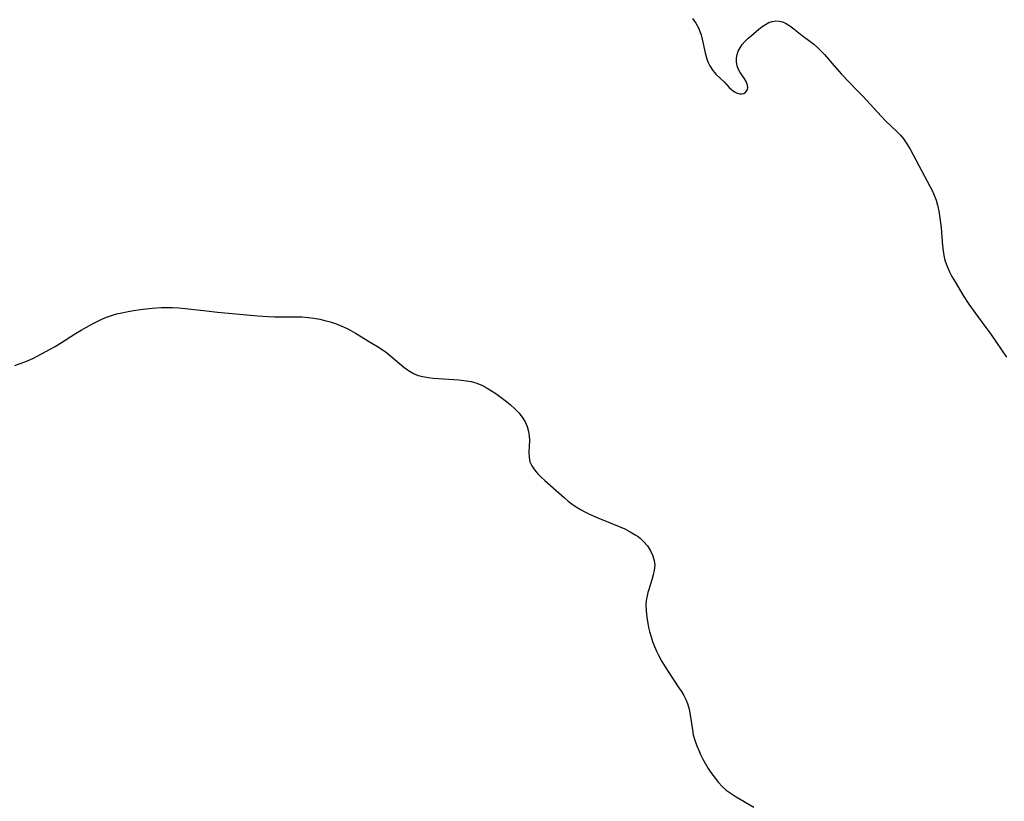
# Model space of a CAD drawing. Header units: metres. Extents: x 1073367 to 1082519, y 1569854 to 1574957.
# Tile 472 of 656: x 1078783 to 1079074, y 1572114 to 1572345. Entities that reach past the tile are written whole.
import ezdxf

# ---------------------------------------------------------------- set-up
doc = ezdxf.new("R2010")
doc.units = ezdxf.units.M
doc.layers.add('CGG_CurvaNivelLidar_v1', color=253, linetype='Continuous', lineweight=30)

msp = doc.modelspace()

# ---------------------------------------------------------------- linework, layer by layer
at = {"layer": 'CGG_CurvaNivelLidar_v1'}
for p, q in [((1078982.1443, 1572345.3013, 73), (1078983.075, 1572343.9426, 73)), ((1079005.6985, 1572344.4313, 73), (1079006.7434, 1572344.6072, 73)), ((1079006.7434, 1572344.6072, 73), (1079007.7789, 1572344.5669, 73)), ((1079007.7789, 1572344.5669, 73), (1079008.7126, 1572344.3237, 73)), ((1078983.075, 1572343.9426, 73), (1078983.8594, 1572342.5279, 73)), ((1078983.8594, 1572342.5279, 73), (1078984.2911, 1572341.5097, 73)), ((1078999.5658, 1572340.3176, 73), (1079001.6953, 1572342.1454, 73)), ((1079001.6953, 1572342.1454, 73), (1079002.7482, 1572342.9586, 73)), ((1079002.7482, 1572342.9586, 73), (1079003.7087, 1572343.5788, 73)), ((1079003.7087, 1572343.5788, 73), (1079004.6948, 1572344.079, 73)), ((1079004.6948, 1572344.079, 73), (1079005.6985, 1572344.4313, 73)), ((1079008.7126, 1572344.3237, 73), (1079009.6271, 1572343.9139, 73)), ((1079009.6271, 1572343.9139, 73), (1079010.8536, 1572343.1563, 73)), ((1079010.8536, 1572343.1563, 73), (1079012.0686, 1572342.2515, 73)), ((1079012.0686, 1572342.2515, 73), (1079014.5714, 1572340.2576, 73)), ((1078984.2911, 1572341.5097, 73), (1078984.6416, 1572340.4618, 73)), ((1078984.6416, 1572340.4618, 73), (1078984.9701, 1572339.2109, 73)), ((1078984.9701, 1572339.2109, 73), (1078985.851, 1572335.1804, 73)), ((1078997.6299, 1572338.4947, 73), (1078998.4983, 1572339.3504, 73)), ((1078998.4983, 1572339.3504, 73), (1078999.5658, 1572340.3176, 73)), ((1079014.5714, 1572340.2576, 73), (1079016.8348, 1572338.5655, 73)), ((1078995.6552, 1572335.6631, 73), (1078996.1731, 1572336.6651, 73)), ((1078996.1731, 1572336.6651, 73), (1078996.8426, 1572337.605, 73)), ((1078996.8426, 1572337.605, 73), (1078997.6299, 1572338.4947, 73)), ((1079016.8348, 1572338.5655, 73), (1079017.965, 1572337.68, 73)), ((1079017.965, 1572337.68, 73), (1079019.1247, 1572336.6711, 73)), ((1079019.1247, 1572336.6711, 73), (1079020.2325, 1572335.5853, 73)), ((1078985.851, 1572335.1804, 73), (1078986.2596, 1572333.7247, 73)), ((1078986.2596, 1572333.7247, 73), (1078986.7045, 1572332.4899, 73)), ((1078995.114, 1572333.5563, 73), (1078995.2993, 1572334.6186, 73)), ((1078995.1163, 1572332.3934, 73), (1078995.114, 1572333.5563, 73)), ((1078995.2993, 1572334.6186, 73), (1078995.6552, 1572335.6631, 73)), ((1079020.2325, 1572335.5853, 73), (1079021.1066, 1572334.6317, 73)), ((1079021.1066, 1572334.6317, 73), (1079023.9636, 1572331.2801, 73)), ((1078986.7045, 1572332.4899, 73), (1078987.2504, 1572331.3299, 73)), ((1078987.2504, 1572331.3299, 73), (1078988.1183, 1572329.9802, 73)), ((1078988.1183, 1572329.9802, 73), (1078989.125, 1572328.7931, 73)), ((1078995.3169, 1572331.276, 73), (1078995.1163, 1572332.3934, 73)), ((1078995.6974, 1572330.2438, 73), (1078995.3169, 1572331.276, 73)), ((1078996.2224, 1572329.3382, 73), (1078995.6974, 1572330.2438, 73)), ((1079023.9636, 1572331.2801, 73), (1079026.1738, 1572328.8178, 73)), ((1078989.125, 1572328.7931, 73), (1078991.5955, 1572326.4608, 73)), ((1078997.4211, 1572327.6826, 73), (1078996.2224, 1572329.3382, 73)), ((1078998.0295, 1572326.6557, 73), (1078997.4211, 1572327.6826, 73)), ((1079026.1738, 1572328.8178, 73), (1079030.6307, 1572324.2573, 73)), ((1078991.5955, 1572326.4608, 73), (1078993.008, 1572324.9203, 73)), ((1078993.008, 1572324.9203, 73), (1078993.7164, 1572324.236, 73)), ((1078993.7164, 1572324.236, 73), (1078994.496, 1572323.6762, 73)), ((1078997.9164, 1572323.5884, 73), (1078998.3501, 1572324.2896, 73)), ((1078998.4006, 1572325.6259, 73), (1078998.0295, 1572326.6557, 73)), ((1078998.3501, 1572324.2896, 73), (1078998.4637, 1572324.9269, 73)), ((1078998.4637, 1572324.9269, 73), (1078998.4006, 1572325.6259, 73)), ((1079030.6307, 1572324.2573, 73), (1079032.4883, 1572322.308, 73)), ((1078994.496, 1572323.6762, 73), (1078995.3162, 1572323.2762, 73)), ((1078995.3162, 1572323.2762, 73), (1078996.135, 1572323.0656, 73)), ((1078996.135, 1572323.0656, 73), (1078996.7194, 1572323.052, 73)), ((1078996.7194, 1572323.052, 73), (1078997.2542, 1572323.168, 73)), ((1078997.2542, 1572323.168, 73), (1078997.9164, 1572323.5884, 73)), ((1079032.4883, 1572322.308, 73), (1079038.0059, 1572316.3224, 73)), ((1079038.0059, 1572316.3224, 73), (1079039.1136, 1572315.1937, 73)), ((1079039.1136, 1572315.1937, 73), (1079042.6252, 1572311.8249, 73)), ((1079042.6252, 1572311.8249, 73), (1079043.596, 1572310.8009, 73)), ((1079043.596, 1572310.8009, 73), (1079044.4956, 1572309.7242, 73)), ((1079044.4956, 1572309.7242, 73), (1079045.513, 1572308.2574, 73)), ((1079045.513, 1572308.2574, 73), (1079046.4307, 1572306.7054, 73)), ((1079046.4307, 1572306.7054, 73), (1079052.4007, 1572295.5347, 73)), ((1079052.4007, 1572295.5347, 73), (1079053.015, 1572294.3018, 73)), ((1079053.015, 1572294.3018, 73), (1079053.5725, 1572293.0476, 73)), ((1079053.5725, 1572293.0476, 73), (1079054.0973, 1572291.6233, 73)), ((1079054.0973, 1572291.6233, 73), (1079054.525, 1572290.1625, 73)), ((1079054.525, 1572290.1625, 73), (1079054.9312, 1572288.3158, 73)), ((1079054.9312, 1572288.3158, 73), (1079055.2402, 1572286.4378, 73)), ((1079055.2402, 1572286.4378, 73), (1079055.6024, 1572283.4639, 73)), ((1079055.6024, 1572283.4639, 73), (1079056.0375, 1572278.1283, 73)), ((1079056.0375, 1572278.1283, 73), (1079056.203, 1572276.6787, 73)), ((1079056.203, 1572276.6787, 73), (1079056.433, 1572275.2695, 73)), ((1079056.433, 1572275.2695, 73), (1079056.7504, 1572273.8879, 73)), ((1079056.7504, 1572273.8879, 73), (1079057.0726, 1572272.8297, 73)), ((1079057.0726, 1572272.8297, 73), (1079057.461, 1572271.7961, 73)), ((1079057.461, 1572271.7961, 73), (1079058.0905, 1572270.4283, 73)), ((1079058.0905, 1572270.4283, 73), (1079058.8079, 1572269.0958, 73)), ((1079058.8079, 1572269.0958, 73), (1079059.7462, 1572267.5121, 73)), ((1079059.7462, 1572267.5121, 73), (1079062.1685, 1572263.4799, 73)), ((1079062.1685, 1572263.4799, 73), (1079063.7998, 1572260.8894, 73)), ((1079063.7998, 1572260.8894, 73), (1079065.5353, 1572258.392, 73)), ((1078808.8949, 1572256.995, 72.5), (1078810.3897, 1572257.5314, 72.5)), ((1078810.3897, 1572257.5314, 72.5), (1078811.9175, 1572257.9825, 72.5)), ((1078811.9175, 1572257.9825, 72.5), (1078813.4712, 1572258.3617, 72.5)), ((1078813.4712, 1572258.3617, 72.5), (1078815.3048, 1572258.7283, 72.5)), ((1078815.3048, 1572258.7283, 72.5), (1078816.8908, 1572258.9924, 72.5)), ((1078816.8908, 1572258.9924, 72.5), (1078819.8073, 1572259.3815, 72.5)), ((1078819.8073, 1572259.3815, 72.5), (1078822.4556, 1572259.6533, 72.5)), ((1078822.4556, 1572259.6533, 72.5), (1078825.0823, 1572259.8486, 72.5)), ((1078825.0823, 1572259.8486, 72.5), (1078826.7643, 1572259.9065, 72.5)), ((1078826.7643, 1572259.9065, 72.5), (1078828.447, 1572259.8961, 72.5)), ((1078828.447, 1572259.8961, 72.5), (1078830.3237, 1572259.7965, 72.5)), ((1078830.3237, 1572259.7965, 72.5), (1078832.1997, 1572259.6252, 72.5)), ((1078832.1997, 1572259.6252, 72.5), (1078838.5209, 1572258.877, 72.5)), ((1078838.5209, 1572258.877, 72.5), (1078841.7053, 1572258.5369, 72.5)), ((1078841.7053, 1572258.5369, 72.5), (1078850.4036, 1572257.6958, 72.5)), ((1078850.4036, 1572257.6958, 72.5), (1078853.6396, 1572257.4283, 72.5)), ((1078853.6396, 1572257.4283, 72.5), (1078856.7608, 1572257.2385, 72.5)), ((1078856.7608, 1572257.2385, 72.5), (1078858.544, 1572257.1724, 72.5)), ((1078858.544, 1572257.1724, 72.5), (1078864.722, 1572257.1496, 72.5)), ((1079065.5353, 1572258.392, 73), (1079068.8611, 1572253.9864, 73)), ((1078802.9799, 1572254.0789, 72.5), (1078804.5707, 1572254.939, 72.5)), ((1078804.5707, 1572254.939, 72.5), (1078807.5238, 1572256.4054, 72.5)), ((1078807.5238, 1572256.4054, 72.5), (1078808.8949, 1572256.995, 72.5)), ((1078864.722, 1572257.1496, 72.5), (1078866.6135, 1572257.0991, 72.5)), ((1078866.6135, 1572257.0991, 72.5), (1078868.4951, 1572256.9717, 72.5)), ((1078868.4951, 1572256.9717, 72.5), (1078870.2433, 1572256.7609, 72.5)), ((1078870.2433, 1572256.7609, 72.5), (1078871.9734, 1572256.4536, 72.5)), ((1078871.9734, 1572256.4536, 72.5), (1078873.4995, 1572256.094, 72.5)), ((1078873.4995, 1572256.094, 72.5), (1078875.0066, 1572255.6625, 72.5)), ((1078875.0066, 1572255.6625, 72.5), (1078876.4938, 1572255.1677, 72.5)), ((1078876.4938, 1572255.1677, 72.5), (1078878.273, 1572254.4814, 72.5)), ((1078878.273, 1572254.4814, 72.5), (1078880.2297, 1572253.5755, 72.5)), ((1078795.3306, 1572249.3413, 72.5), (1078799.7733, 1572252.1688, 72.5)), ((1078799.7733, 1572252.1688, 72.5), (1078801.4064, 1572253.1729, 72.5)), ((1078801.4064, 1572253.1729, 72.5), (1078802.9799, 1572254.0789, 72.5)), ((1078880.2297, 1572253.5755, 72.5), (1078881.1402, 1572253.0985, 72.5)), ((1078881.1402, 1572253.0985, 72.5), (1078882.5724, 1572252.2854, 72.5)), ((1078882.5724, 1572252.2854, 72.5), (1078886.8862, 1572249.6712, 72.5)), ((1079068.8611, 1572253.9864, 73), (1079070.2958, 1572252.0105, 73)), ((1079070.2958, 1572252.0105, 73), (1079071.9851, 1572249.5908, 73)), ((1078793.7361, 1572248.3691, 72.5), (1078795.3306, 1572249.3413, 72.5)), ((1078886.8862, 1572249.6712, 72.5), (1078889.4871, 1572248.0464, 72.5)), ((1079071.9851, 1572249.5908, 73), (1079074.9501, 1572245.2033, 73)), ((1078787.1503, 1572244.8626, 72.5), (1078789.7472, 1572246.15, 72.5)), ((1078789.7472, 1572246.15, 72.5), (1078792.3169, 1572247.5468, 72.5)), ((1078792.3169, 1572247.5468, 72.5), (1078793.7361, 1572248.3691, 72.5)), ((1078889.4871, 1572248.0464, 72.5), (1078891.6497, 1572246.5474, 72.5)), ((1078891.6497, 1572246.5474, 72.5), (1078892.9773, 1572245.5257, 72.5)), ((1078892.9773, 1572245.5257, 72.5), (1078896.8396, 1572242.2853, 72.5)), ((1078781.8166, 1572242.7542, 72.5), (1078783.4616, 1572243.3046, 72.5)), ((1078783.4616, 1572243.3046, 72.5), (1078785.0799, 1572243.9352, 72.5)), ((1078785.0799, 1572243.9352, 72.5), (1078787.1503, 1572244.8626, 72.5)), ((1078896.8396, 1572242.2853, 72.5), (1078898.2162, 1572241.2329, 72.5)), ((1078898.2162, 1572241.2329, 72.5), (1078899.6723, 1572240.3683, 72.5)), ((1078899.6723, 1572240.3683, 72.5), (1078900.9983, 1572239.8396, 72.5)), ((1078900.9983, 1572239.8396, 72.5), (1078902.4063, 1572239.4666, 72.5)), ((1078902.4063, 1572239.4666, 72.5), (1078903.9679, 1572239.1959, 72.5)), ((1078903.9679, 1572239.1959, 72.5), (1078905.4933, 1572239.0235, 72.5)), ((1078905.4933, 1572239.0235, 72.5), (1078907.0524, 1572238.905, 72.5)), ((1078907.0524, 1572238.905, 72.5), (1078911.5807, 1572238.6567, 72.5)), ((1078911.5807, 1572238.6567, 72.5), (1078913.0505, 1572238.5426, 72.5)), ((1078913.0505, 1572238.5426, 72.5), (1078915.3032, 1572238.2626, 72.5)), ((1078915.3032, 1572238.2626, 72.5), (1078916.7156, 1572237.984, 72.5)), ((1078916.7156, 1572237.984, 72.5), (1078918.0909, 1572237.5967, 72.5)), ((1078918.0909, 1572237.5967, 72.5), (1078919.8187, 1572236.9, 72.5)), ((1078919.8187, 1572236.9, 72.5), (1078921.4863, 1572236.032, 72.5)), ((1078921.4863, 1572236.032, 72.5), (1078922.7509, 1572235.2741, 72.5)), ((1078922.7509, 1572235.2741, 72.5), (1078923.9924, 1572234.462, 72.5)), ((1078923.9924, 1572234.462, 72.5), (1078925.2111, 1572233.6084, 72.5)), ((1078925.2111, 1572233.6084, 72.5), (1078927.1359, 1572232.1515, 72.5)), ((1078927.1359, 1572232.1515, 72.5), (1078928.3515, 1572231.1443, 72.5)), ((1078928.3515, 1572231.1443, 72.5), (1078929.6262, 1572229.9717, 72.5)), ((1078929.6262, 1572229.9717, 72.5), (1078930.7937, 1572228.7379, 72.5)), ((1078930.7937, 1572228.7379, 72.5), (1078931.8204, 1572227.4344, 72.5)), ((1078931.8204, 1572227.4344, 72.5), (1078932.642, 1572226.103, 72.5)), ((1078932.642, 1572226.103, 72.5), (1078933.2761, 1572224.7108, 72.5)), ((1078933.2761, 1572224.7108, 72.5), (1078933.6959, 1572223.2707, 72.5)), ((1078933.6959, 1572223.2707, 72.5), (1078933.8724, 1572221.9845, 72.5)), ((1078933.9163, 1572220.6847, 72.5), (1078933.7827, 1572217.0214, 72.5)), ((1078933.8724, 1572221.9845, 72.5), (1078933.9163, 1572220.6847, 72.5)), ((1078933.7827, 1572217.0214, 72.5), (1078933.8295, 1572215.6223, 72.5)), ((1078933.8295, 1572215.6223, 72.5), (1078934.0847, 1572214.2938, 72.5)), ((1078934.0847, 1572214.2938, 72.5), (1078934.6252, 1572213.0589, 72.5)), ((1078934.6252, 1572213.0589, 72.5), (1078935.4108, 1572211.8913, 72.5)), ((1078935.4108, 1572211.8913, 72.5), (1078936.3802, 1572210.7715, 72.5)), ((1078936.3802, 1572210.7715, 72.5), (1078937.4027, 1572209.7575, 72.5)), ((1078937.4027, 1572209.7575, 72.5), (1078938.5051, 1572208.7544, 72.5)), ((1078938.5051, 1572208.7544, 72.5), (1078944.2827, 1572203.653, 72.5)), ((1078944.2827, 1572203.653, 72.5), (1078945.4225, 1572202.699, 72.5)), ((1078945.4225, 1572202.699, 72.5), (1078946.6016, 1572201.7866, 72.5)), ((1078946.6016, 1572201.7866, 72.5), (1078947.7802, 1572200.9628, 72.5)), ((1078947.7802, 1572200.9628, 72.5), (1078949.0036, 1572200.198, 72.5)), ((1078949.0036, 1572200.198, 72.5), (1078950.3259, 1572199.4659, 72.5)), ((1078950.3259, 1572199.4659, 72.5), (1078951.6861, 1572198.7901, 72.5)), ((1078951.6861, 1572198.7901, 72.5), (1078954.1058, 1572197.7151, 72.5)), ((1078954.1058, 1572197.7151, 72.5), (1078960.416, 1572195.1713, 72.5)), ((1078960.416, 1572195.1713, 72.5), (1078962.0942, 1572194.4316, 72.5)), ((1078962.0942, 1572194.4316, 72.5), (1078963.7082, 1572193.6265, 72.5)), ((1078963.7082, 1572193.6265, 72.5), (1078965.2288, 1572192.729, 72.5)), ((1078965.2288, 1572192.729, 72.5), (1078966.0187, 1572192.1806, 72.5)), ((1078966.0187, 1572192.1806, 72.5), (1078966.7634, 1572191.5922, 72.5)), ((1078966.7634, 1572191.5922, 72.5), (1078967.6926, 1572190.7269, 72.5)), ((1078967.6926, 1572190.7269, 72.5), (1078968.7993, 1572189.4239, 72.5)), ((1078968.7993, 1572189.4239, 72.5), (1078969.7047, 1572188.0163, 72.5)), ((1078969.7047, 1572188.0163, 72.5), (1078970.3905, 1572186.5315, 72.5)), ((1078970.3905, 1572186.5315, 72.5), (1078970.7959, 1572185.1241, 72.5)), ((1078970.7959, 1572185.1241, 72.5), (1078970.952, 1572183.6864, 72.5)), ((1078970.8428, 1572182.2751, 72.5), (1078970.5399, 1572180.8484, 72.5)), ((1078970.952, 1572183.6864, 72.5), (1078970.8428, 1572182.2751, 72.5)), ((1078970.1279, 1572179.4343, 72.5), (1078969.1958, 1572176.5611, 72.5)), ((1078970.5399, 1572180.8484, 72.5), (1078970.1279, 1572179.4343, 72.5)), ((1078969.1958, 1572176.5611, 72.5), (1078968.924, 1572175.6311, 72.5)), ((1078968.4624, 1572173.3405, 72.5), (1078968.3708, 1572171.9942, 72.5)), ((1078968.6916, 1572174.6916, 72.5), (1078968.4624, 1572173.3405, 72.5)), ((1078968.924, 1572175.6311, 72.5), (1078968.6916, 1572174.6916, 72.5)), ((1078968.3708, 1572171.9942, 72.5), (1078968.4069, 1572170.1936, 72.5)), ((1078968.4069, 1572170.1936, 72.5), (1078968.5834, 1572168.3669, 72.5)), ((1078968.5834, 1572168.3669, 72.5), (1078968.8772, 1572166.5273, 72.5)), ((1078968.8772, 1572166.5273, 72.5), (1078969.1212, 1572165.3456, 72.5)), ((1078969.1212, 1572165.3456, 72.5), (1078969.4067, 1572164.1667, 72.5)), ((1078969.4067, 1572164.1667, 72.5), (1078969.8646, 1572162.5708, 72.5)), ((1078969.8646, 1572162.5708, 72.5), (1078970.3471, 1572161.129, 72.5)), ((1078970.3471, 1572161.129, 72.5), (1078970.8871, 1572159.7032, 72.5)), ((1078970.8871, 1572159.7032, 72.5), (1078971.4856, 1572158.2985, 72.5)), ((1078971.4856, 1572158.2985, 72.5), (1078972.1469, 1572156.9208, 72.5)), ((1078972.1469, 1572156.9208, 72.5), (1078973.0479, 1572155.2698, 72.5)), ((1078973.0479, 1572155.2698, 72.5), (1078974.0201, 1572153.657, 72.5)), ((1078974.0201, 1572153.657, 72.5), (1078974.9055, 1572152.2721, 72.5)), ((1078974.9055, 1572152.2721, 72.5), (1078978.1267, 1572147.5119, 72.5)), ((1078978.1267, 1572147.5119, 72.5), (1078978.8527, 1572146.3873, 72.5)), ((1078978.8527, 1572146.3873, 72.5), (1078979.5269, 1572145.2526, 72.5)), ((1078979.5269, 1572145.2526, 72.5), (1078980.1476, 1572144.0529, 72.5)), ((1078980.1476, 1572144.0529, 72.5), (1078980.6609, 1572142.8198, 72.5)), ((1078980.6609, 1572142.8198, 72.5), (1078981.134, 1572141.1906, 72.5)), ((1078981.134, 1572141.1906, 72.5), (1078981.4557, 1572139.51, 72.5)), ((1078981.4557, 1572139.51, 72.5), (1078982.0808, 1572135.0324, 72.5)), ((1078982.0808, 1572135.0324, 72.5), (1078982.3604, 1572133.625, 72.5)), ((1078982.3604, 1572133.625, 72.5), (1078982.8163, 1572131.9692, 72.5)), ((1078982.8163, 1572131.9692, 72.5), (1078983.3907, 1572130.3343, 72.5)), ((1078983.3907, 1572130.3343, 72.5), (1078984.0608, 1572128.7204, 72.5)), ((1078984.0608, 1572128.7204, 72.5), (1078984.4903, 1572127.7871, 72.5)), ((1078984.4903, 1572127.7871, 72.5), (1078985.1926, 1572126.3825, 72.5)), ((1078985.1926, 1572126.3825, 72.5), (1078985.9498, 1572125.0029, 72.5)), ((1078985.9498, 1572125.0029, 72.5), (1078986.7613, 1572123.6543, 72.5)), ((1078986.7613, 1572123.6543, 72.5), (1078987.5169, 1572122.5042, 72.5)), ((1078987.5169, 1572122.5042, 72.5), (1078988.8001, 1572120.7406, 72.5)), ((1078988.8001, 1572120.7406, 72.5), (1078989.8268, 1572119.4976, 72.5)), ((1078989.8268, 1572119.4976, 72.5), (1078990.9266, 1572118.3303, 72.5)), ((1078990.9266, 1572118.3303, 72.5), (1078992.1135, 1572117.2586, 72.5)), ((1078992.1135, 1572117.2586, 72.5), (1078993.522, 1572116.2107, 72.5)), ((1078993.522, 1572116.2107, 72.5), (1078995.018, 1572115.2578, 72.5)), ((1078995.018, 1572115.2578, 72.5), (1079000.2406, 1572112.2446, 72.5))]:
    msp.add_line(p, q, dxfattribs=at)

doc.saveas('drawing.dxf')
